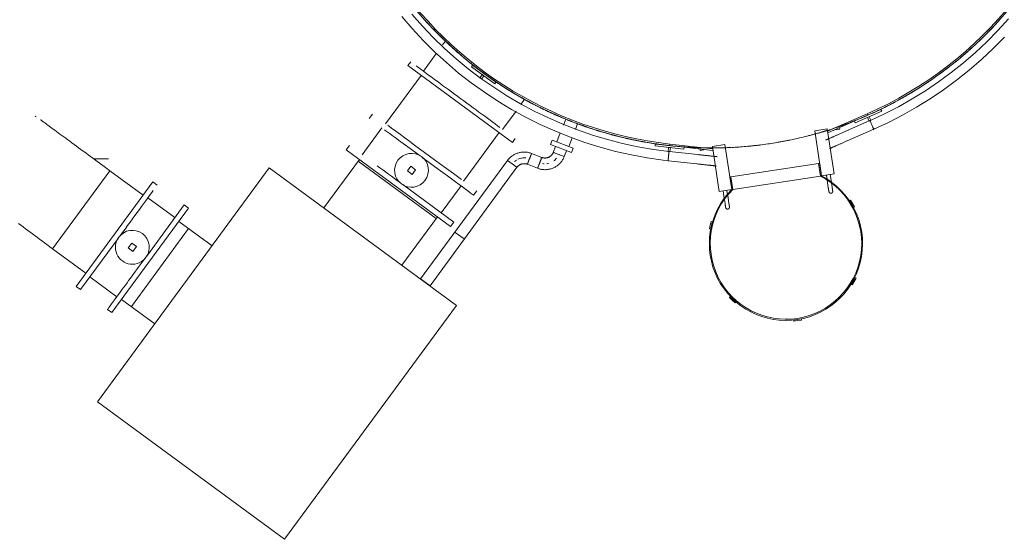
# Model space of a CAD drawing. Header units: metres. Extents: x 135583 to 135939, y 457896 to 458258.
# Tile 439 of 599: x 135784.56 to 135789.65, y 458000.92 to 458003.61. Entities that reach past the tile are written whole.
import ezdxf

# ---------------------------------------------------------------- set-up
doc = ezdxf.new("R2010")
doc.units = ezdxf.units.M
doc.linetypes.add('Hidden', pattern=[4, 2, -2])
doc.layers.add('NIEUWE INSTALLATIE', color=250, linetype='Continuous', lineweight=0)

msp = doc.modelspace()

# ---------------------------------------------------------------- linework, layer by layer
at = {"layer": 'NIEUWE INSTALLATIE', "linetype": 'Hidden'}
for p, q in [((135786.7361, 458003.5222), (135786.7373, 458003.521)), ((135786.7361, 458003.5222), (135786.7373, 458003.521)), ((135786.7829, 458003.4775), (135786.7843, 458003.4762)), ((135786.7829, 458003.4775), (135786.7843, 458003.4762)), ((135786.7141, 458002.5816), (135786.3114, 458002.8775)), ((135786.7141, 458002.5816), (135786.3114, 458002.8775)), ((135786.7141, 458002.5816), (135786.3114, 458002.8775)), ((135786.7141, 458002.5816), (135786.3114, 458002.8775)), ((135785.4347, 458002.5288), (135785.1387, 458002.1259)), ((135785.4347, 458002.5288), (135785.1387, 458002.1259)), ((135786.8586, 458002.4755), (135786.8127, 458002.5092)), ((135786.8586, 458002.4755), (135786.8127, 458002.5092)), ((135786.8586, 458002.4755), (135786.8127, 458002.5092)), ((135786.8586, 458002.4755), (135786.8127, 458002.5092))]:
    msp.add_line(p, q, dxfattribs=at)
at = {"layer": 'NIEUWE INSTALLATIE'}
for p, q in [((135786.7619, 458003.4976), (135786.7478, 458003.4784)), ((135786.5827, 458003.3904), (135786.5685, 458003.3711)), ((135786.716, 458003.4351), (135786.648, 458003.3425)), ((135787.1084, 458002.9744), (135786.5685, 458003.3711)), ((135786.9023, 458003.3737), (135786.8964, 458003.3656)), ((135786.8964, 458003.3656), (135787.0176, 458003.2772)), ((135787.0235, 458003.2853), (135786.9023, 458003.3737)), ((135786.637, 458003.3208), (135786.4531, 458003.0705)), ((135786.9529, 458003.3244), (135786.9408, 458003.3078)), ((135786.9489, 458003.3019), (135786.961, 458003.3185)), ((135786.961, 458003.3185), (135786.9529, 458003.3244)), ((135787.0176, 458003.2772), (135787.0235, 458003.2853)), ((135787.152, 458003.1705), (135787.1716, 458003.1972)), ((135787.0574, 458003.0417), (135787.1271, 458003.1366)), ((135789.0135, 458003.1444), (135788.9448, 458003.1143)), ((135789.0175, 458003.1353), (135789.0135, 458003.1444)), ((135786.3846, 458003.1208), (135786.3681, 458003.0983)), ((135787.384, 458003.0952), (135787.3717, 458003.0636)), ((135788.9416, 458003.1216), (135788.7372, 458003.0319)), ((135788.7385, 458003.0237), (135788.9448, 458003.1143)), ((135788.9568, 458003.0868), (135788.8195, 458003.0265)), ((135788.8801, 458003.075), (135789.0175, 458003.1353)), ((135788.9416, 458003.1216), (135788.9448, 458003.1143)), ((135788.9448, 458003.1143), (135788.9416, 458003.1216)), ((135788.9534, 458003.1071), (135788.9442, 458003.1031)), ((135788.9442, 458003.1031), (135788.9525, 458003.0843)), ((135788.9614, 458003.0889), (135788.9534, 458003.1071)), ((135788.9568, 458003.0868), (135788.957, 458003.0864)), ((135786.4333, 458003.0503), (135786.3309, 458002.9109)), ((135786.4333, 458003.0503), (135786.3309, 458002.9109)), ((135787.4339, 458003.0417), (135787.4455, 458003.0715)), ((135788.7354, 458003.0437), (135788.6711, 458003.0339)), ((135788.7067, 458002.8016), (135788.6711, 458003.0339)), ((135788.7354, 458003.0437), (135788.7709, 458002.8114)), ((135788.7439, 458003.0349), (135788.7369, 458003.0338)), ((135788.8012, 458003.0436), (135788.7745, 458003.0396)), ((135788.8012, 458003.0436), (135788.8001, 458003.0508)), ((135788.8389, 458002.9823), (135788.9762, 458003.0426)), ((135788.8761, 458003.0841), (135788.8801, 458003.075)), ((135788.9665, 458003.0647), (135788.9734, 458003.0491)), ((135786.8561, 458002.7745), (135787.0399, 458003.0247)), ((135787.1084, 458002.9744), (135787.1226, 458002.9937)), ((135787.3146, 458002.986), (135787.3059, 458002.9637)), ((135787.3146, 458002.986), (135787.4226, 458002.9439)), ((135787.3561, 458003.0236), (135787.3379, 458002.9769)), ((135787.3993, 458002.953), (135787.4169, 458002.9982)), ((135788.7268, 458002.9858), (135788.7277, 458002.9862)), ((135786.2656, 458002.9589), (135786.2491, 458002.9363)), ((135786.2491, 458002.9363), (135786.789, 458002.5396)), ((135787.3059, 458002.9637), (135787.4139, 458002.9215)), ((135787.3318, 458002.9536), (135787.3199, 458002.923)), ((135787.4139, 458002.9215), (135787.4226, 458002.9439)), ((135787.8468, 458002.966), (135787.8457, 458002.9561)), ((135787.8457, 458002.9561), (135787.9948, 458002.9396)), ((135787.9202, 458002.9579), (135787.8468, 458002.966)), ((135787.9153, 458002.9484), (135787.9131, 458002.928)), ((135787.9253, 458002.9473), (135787.9153, 458002.9484)), ((135787.9214, 458002.9578), (135787.9223, 458002.9657)), ((135787.9223, 458002.9657), (135787.9214, 458002.9578)), ((135787.9214, 458002.9578), (135788.1453, 458002.933)), ((135788.1441, 458002.9412), (135787.9223, 458002.9657)), ((135787.923, 458002.9269), (135787.9253, 458002.9473)), ((135787.9948, 458002.9396), (135787.9959, 458002.9495)), ((135788.0796, 458002.9333), (135788.0785, 458002.9404)), ((135788.1062, 458002.9373), (135788.0796, 458002.9333)), ((135788.1438, 458002.9431), (135788.1368, 458002.942)), ((135788.2066, 458002.9628), (135788.1423, 458002.953)), ((135788.1423, 458002.953), (135788.1778, 458002.7207)), ((135788.2421, 458002.7305), (135788.2066, 458002.9628)), ((135788.752, 458002.9442), (135788.7512, 458002.9438)), ((135788.8389, 458002.9823), (135788.8379, 458002.9819)), ((135784.9434, 458002.8898), (135785.0211, 458002.8898)), ((135786.3176, 458002.886), (135786.1337, 458002.6357)), ((135787.0832, 458002.8813), (135786.6338, 458002.2696)), ((135787.0832, 458002.8813), (135787.1075, 458002.8634)), ((135787.1318, 458002.8456), (135787.0832, 458002.8813)), ((135787.2076, 458002.9174), (135787.1857, 458002.8612)), ((135787.1857, 458002.8612), (135787.1966, 458002.8893)), ((135787.1966, 458002.8893), (135787.2076, 458002.9174)), ((135787.2076, 458002.9174), (135787.2072, 458002.9164)), ((135787.2602, 458002.8968), (135787.2076, 458002.9174)), ((135787.2383, 458002.8407), (135787.2602, 458002.8968)), ((135787.2602, 458002.8968), (135787.2493, 458002.8688)), ((135787.3199, 458002.923), (135787.3208, 458002.9226)), ((135787.348, 458002.9121), (135787.3199, 458002.923)), ((135787.3199, 458002.923), (135787.3761, 458002.9011)), ((135787.3761, 458002.9011), (135787.348, 458002.9121)), ((135787.3761, 458002.9011), (135787.3751, 458002.9015)), ((135787.3761, 458002.9011), (135787.388, 458002.9316)), ((135788.0672, 458002.9115), (135787.9181, 458002.9279)), ((135785.8517, 458002.843), (135784.9636, 458001.6341)), ((135785.0278, 458002.8278), (135784.9915, 458002.8545)), ((135786.8187, 458002.1325), (135785.8517, 458002.843)), ((135786.5836, 458002.8512), (135786.5658, 458002.827)), ((135786.6078, 458002.8334), (135786.5836, 458002.8512)), ((135786.59, 458002.8093), (135786.6078, 458002.8334)), ((135786.6824, 458002.2339), (135787.1318, 458002.8456)), ((135787.1075, 458002.8634), (135787.1318, 458002.8456)), ((135787.1857, 458002.8612), (135787.1861, 458002.8622)), ((135787.1857, 458002.8612), (135787.2383, 458002.8407)), ((135787.2493, 458002.8688), (135787.2383, 458002.8407)), ((135787.2383, 458002.8407), (135787.2387, 458002.8416)), ((135787.9128, 458002.8799), (135787.9129, 458002.8808)), ((135787.9128, 458002.8799), (135788.0619, 458002.8635)), ((135788.1574, 458002.8529), (135788.1571, 458002.8529)), ((135788.1625, 458002.8524), (135788.1615, 458002.8525)), ((135788.2382, 458002.7957), (135788.6909, 458002.8649)), ((135788.6968, 458002.8658), (135788.6909, 458002.8649)), ((135788.6909, 458002.8649), (135788.7007, 458002.8007)), ((135788.7067, 458002.8016), (135788.6968, 458002.8658)), ((135784.8797, 458002.6264), (135785.0278, 458002.8278)), ((135785.0278, 458002.8278), (135784.8797, 458002.6264)), ((135785.1994, 458002.7017), (135785.0278, 458002.8278)), ((135786.5658, 458002.827), (135786.59, 458002.8093)), ((135788.2382, 458002.7957), (135788.2323, 458002.7948)), ((135788.2323, 458002.7948), (135788.2421, 458002.7305)), ((135788.248, 458002.7314), (135788.2382, 458002.7957)), ((135788.7007, 458002.8007), (135788.248, 458002.7314)), ((135788.7067, 458002.8016), (135788.7709, 458002.8114)), ((135788.7314, 458002.8053), (135788.7347, 458002.7835)), ((135788.7572, 458002.769), (135788.7512, 458002.8084)), ((135784.8531, 458002.2303), (135785.2497, 458002.7702)), ((135785.2723, 458002.7536), (135785.2497, 458002.7702)), ((135786.8056, 458002.5622), (135786.5417, 458002.756)), ((135786.7403, 458002.6101), (135786.8427, 458002.7496)), ((135786.7403, 458002.6101), (135786.8427, 458002.7496)), ((135788.1778, 458002.7207), (135788.2421, 458002.7305)), ((135788.7355, 458002.7788), (135788.7414, 458002.7397)), ((135788.7612, 458002.7427), (135788.7578, 458002.7648)), ((135785.3638, 458002.5859), (135785.2244, 458002.6884)), ((135785.3638, 458002.5859), (135785.2244, 458002.6884)), ((135786.908, 458002.7016), (135786.9246, 458002.7242)), ((135788.1976, 458002.7237), (135788.2036, 458002.6843)), ((135788.2043, 458002.6802), (135788.2076, 458002.658)), ((135788.2207, 458002.7048), (135788.2174, 458002.7267)), ((135788.2274, 458002.661), (135788.2214, 458002.7001)), ((135785.0376, 458002.0947), (135785.4343, 458002.6346)), ((135785.4117, 458002.6512), (135785.2179, 458002.3874)), ((135785.4343, 458002.6346), (135785.4117, 458002.6512)), ((135788.8567, 458002.6763), (135788.8511, 458002.6729)), ((135788.8671, 458002.6592), (135788.8567, 458002.6763)), ((135788.8775, 458002.6422), (135788.8671, 458002.6592)), ((135788.8719, 458002.6388), (135788.8775, 458002.6422)), ((135784.7317, 458002.4249), (135784.8797, 458002.6264)), ((135784.8797, 458002.6264), (135784.7317, 458002.4249)), ((135786.5367, 458002.3397), (135786.7205, 458002.5899)), ((135785.5556, 458002.44), (135785.384, 458002.5661)), ((135786.789, 458002.5396), (135786.8056, 458002.5622)), ((135788.1315, 458002.5467), (135788.1267, 458002.5273)), ((135788.1267, 458002.5273), (135788.133, 458002.5258)), ((135788.1364, 458002.5662), (135788.1315, 458002.5467)), ((135788.1427, 458002.5646), (135788.1364, 458002.5662)), ((135784.8756, 458002.2137), (135785.0695, 458002.4775)), ((135784.6955, 458002.4515), (135784.7317, 458002.4249)), ((135784.7317, 458002.4249), (135784.9034, 458002.2988)), ((135785.1405, 458002.4534), (135785.1227, 458002.4293)), ((135785.1227, 458002.4293), (135785.1469, 458002.4115)), ((135785.1646, 458002.4357), (135785.1405, 458002.4534)), ((135785.1469, 458002.4115), (135785.1646, 458002.4357)), ((135784.9236, 458002.279), (135785.063, 458002.1765)), ((135784.9236, 458002.279), (135785.063, 458002.1765)), ((135788.8748, 458002.2551), (135788.8846, 458002.2725)), ((135788.8846, 458002.2725), (135788.8789, 458002.2757)), ((135784.8531, 458002.2303), (135784.8756, 458002.2137)), ((135786.6581, 458002.2517), (135786.6338, 458002.2696)), ((135786.638, 458002.2665), (135786.6374, 458002.2657)), ((135786.6824, 458002.2339), (135786.6581, 458002.2517)), ((135786.6777, 458002.2361), (135786.6783, 458002.2369)), ((135788.8593, 458002.2408), (135788.865, 458002.2376)), ((135788.865, 458002.2376), (135788.8748, 458002.2551)), ((135788.2349, 458002.1772), (135788.2304, 458002.1725)), ((135788.2304, 458002.1725), (135788.245, 458002.1587)), ((135785.0879, 458002.1632), (135785.2596, 458002.0371)), ((135785.9306, 458000.9237), (135786.8187, 458002.1325)), ((135788.245, 458002.1587), (135788.2595, 458002.145)), ((135788.2595, 458002.145), (135788.264, 458002.1498)), ((135785.015, 458002.1113), (135785.0376, 458002.0947)), ((135788.5626, 458002.0567), (135788.5636, 458002.0503)), ((135788.5636, 458002.0503), (135788.5834, 458002.0533)), ((135788.5834, 458002.0533), (135788.6032, 458002.0563)), ((135788.6032, 458002.0563), (135788.6022, 458002.0628)), ((135784.9636, 458001.6341), (135785.9306, 458000.9237))]:
    msp.add_line(p, q, dxfattribs=at)
at = {"layer": 'NIEUWE INSTALLATIE', "flags": 128}
for points in [[(135786.5359, 458003.6253), (135786.59, 458003.5622), (135786.6466, 458003.5013), (135786.7055, 458003.4427), (135786.7668, 458003.3865), (135786.8302, 458003.3328), (135786.8958, 458003.2817), (135786.9633, 458003.2332), (135787.0327, 458003.1875), (135787.1039, 458003.1446), (135787.1768, 458003.1045), (135787.2512, 458003.0674), (135787.327, 458003.0334), (135787.4041, 458003.0023), (135787.4824, 458002.9744), (135787.5618, 458002.9497), (135787.6421, 458002.9281), (135787.7232, 458002.9098), (135787.8049, 458002.8947), (135787.8872, 458002.8829), (135787.9128, 458002.8799)], [(135787.9181, 458002.9279), (135787.8376, 458002.9384), (135787.7576, 458002.9522), (135787.6781, 458002.9691), (135787.5995, 458002.9892), (135787.5217, 458003.0124), (135787.4449, 458003.0387), (135787.3692, 458003.0681), (135787.2947, 458003.1005), (135787.2216, 458003.1358), (135787.1499, 458003.174), (135787.0799, 458003.215), (135787.0115, 458003.2589), (135786.945, 458003.3054), (135786.8803, 458003.3545), (135786.8177, 458003.4062), (135786.7572, 458003.4604), (135786.6989, 458003.5169), (135786.6429, 458003.5757), (135786.5893, 458003.6367)], [(135789.6723, 458003.6129), (135789.6178, 458003.5527), (135789.5609, 458003.4948), (135789.5017, 458003.4392), (135789.4404, 458003.386), (135789.377, 458003.3353), (135789.3116, 458003.2871), (135789.2443, 458003.2416), (135789.1753, 458003.1989), (135789.1046, 458003.1589), (135789.0324, 458003.1218), (135788.9588, 458003.0876), (135788.9568, 458003.0868)], [(135788.9763, 458003.0426), (135789.0517, 458003.0775), (135789.1257, 458003.1154), (135789.1981, 458003.1562), (135789.2688, 458003.1999), (135789.3377, 458003.2464), (135789.4047, 458003.2956), (135789.4697, 458003.3475), (135789.5325, 458003.4019), (135789.5931, 458003.4588), (135789.6514, 458003.5181)], [(135784.9915, 458002.8545), (135784.9786, 458002.8639), (135784.9657, 458002.8734), (135784.9529, 458002.8828), (135784.9401, 458002.8922), (135784.9275, 458002.9015), (135784.9149, 458002.9108), (135784.9024, 458002.9199), (135784.8901, 458002.929), (135784.8779, 458002.9379), (135784.866, 458002.9467), (135784.8542, 458002.9553), (135784.8426, 458002.9638), (135784.8313, 458002.9722), (135784.8203, 458002.9803), (135784.8095, 458002.9882), (135784.799, 458002.9959), (135784.7888, 458003.0034), (135784.7789, 458003.0106), (135784.7694, 458003.0176), (135784.7603, 458003.0244), (135784.7515, 458003.0308), (135784.743, 458003.037), (135784.735, 458003.0429), (135784.7274, 458003.0485), (135784.7202, 458003.0538), (135784.7135, 458003.0587), (135784.7072, 458003.0633), (135784.7013, 458003.0676), (135784.696, 458003.0716), (135784.6911, 458003.0752), (135784.6866, 458003.0785), (135784.6827, 458003.0814), (135784.6792, 458003.0839), (135784.6763, 458003.0861), (135784.6738, 458003.0879), (135784.6719, 458003.0893), (135784.6705, 458003.0903), (135784.6696, 458003.091)], [(135788.8195, 458003.0265), (135788.8158, 458003.0249), (135788.8122, 458003.0233), (135788.8085, 458003.0217), (135788.8049, 458003.0201), (135788.8013, 458003.0185), (135788.7977, 458003.017), (135788.7942, 458003.0154), (135788.7907, 458003.0139), (135788.7872, 458003.0124), (135788.7838, 458003.0109), (135788.7805, 458003.0094), (135788.7772, 458003.008), (135788.774, 458003.0066), (135788.7708, 458003.0052), (135788.7678, 458003.0038), (135788.7648, 458003.0025), (135788.7619, 458003.0013), (135788.7591, 458003), (135788.7564, 458002.9988), (135788.7538, 458002.9977), (135788.7513, 458002.9966), (135788.7489, 458002.9956), (135788.7466, 458002.9946), (135788.7445, 458002.9936), (135788.7424, 458002.9927), (135788.7405, 458002.9919), (135788.7387, 458002.9911), (135788.7371, 458002.9904), (135788.7355, 458002.9897), (135788.7341, 458002.9891), (135788.7329, 458002.9885), (135788.7318, 458002.988), (135788.7308, 458002.9876), (135788.7299, 458002.9872), (135788.7292, 458002.9869), (135788.7287, 458002.9867), (135788.7283, 458002.9865), (135788.728, 458002.9864), (135788.7279, 458002.9863)], [(135788.7279, 458002.9863), (135788.728, 458002.9864), (135788.7282, 458002.9865)], [(135788.7473, 458002.9421), (135788.7474, 458002.9421), (135788.7476, 458002.9422), (135788.748, 458002.9424), (135788.7485, 458002.9426), (135788.7491, 458002.9429), (135788.7499, 458002.9433), (135788.7509, 458002.9437), (135788.752, 458002.9442), (135788.7532, 458002.9447), (135788.7545, 458002.9453), (135788.756, 458002.9459), (135788.7577, 458002.9467), (135788.7594, 458002.9474), (135788.7613, 458002.9483), (135788.7633, 458002.9491), (135788.7654, 458002.9501), (135788.7677, 458002.9511), (135788.77, 458002.9521), (135788.7725, 458002.9532), (135788.7751, 458002.9543), (135788.7778, 458002.9555), (135788.7805, 458002.9567), (135788.7834, 458002.958), (135788.7864, 458002.9593), (135788.7894, 458002.9606), (135788.7925, 458002.962), (135788.7957, 458002.9634), (135788.799, 458002.9648), (135788.8023, 458002.9663), (135788.8057, 458002.9677), (135788.8091, 458002.9693), (135788.8126, 458002.9708), (135788.8162, 458002.9723), (135788.8197, 458002.9739), (135788.8233, 458002.9755), (135788.8269, 458002.9771), (135788.8306, 458002.9787), (135788.8342, 458002.9803), (135788.8379, 458002.9819), (135788.8389, 458002.9823)], [(135788.7477, 458002.9423), (135788.7474, 458002.9422), (135788.7473, 458002.9421)], [(135787.2076, 458002.9174), (135787.2036, 458002.9188), (135787.1995, 458002.9201), (135787.1955, 458002.9213), (135787.1913, 458002.9223), (135787.1871, 458002.9231), (135787.1829, 458002.9237), (135787.1787, 458002.9242), (135787.1745, 458002.9245), (135787.1702, 458002.9246), (135787.166, 458002.9246), (135787.1617, 458002.9244), (135787.1575, 458002.924), (135787.1532, 458002.9235), (135787.1491, 458002.9228), (135787.1449, 458002.9219), (135787.1408, 458002.9208), (135787.1367, 458002.9196), (135787.1327, 458002.9183), (135787.1287, 458002.9167), (135787.1248, 458002.915), (135787.121, 458002.9132), (135787.1172, 458002.9112), (135787.1135, 458002.9091), (135787.1099, 458002.9068), (135787.1065, 458002.9043), (135787.1031, 458002.9018), (135787.0998, 458002.8991), (135787.0966, 458002.8962), (135787.0935, 458002.8933), (135787.0906, 458002.8902), (135787.0878, 458002.887), (135787.0851, 458002.8837), (135787.0832, 458002.8813)], [(135787.2383, 458002.8407), (135787.2423, 458002.8392), (135787.2464, 458002.8379), (135787.2505, 458002.8368), (135787.2546, 458002.8358), (135787.2588, 458002.835), (135787.263, 458002.8343), (135787.2672, 458002.8338), (135787.2715, 458002.8335), (135787.2757, 458002.8334), (135787.28, 458002.8334), (135787.2842, 458002.8336), (135787.2885, 458002.834), (135787.2927, 458002.8346), (135787.2969, 458002.8353), (135787.301, 458002.8362), (135787.3051, 458002.8372), (135787.3092, 458002.8384), (135787.3133, 458002.8398), (135787.3172, 458002.8413), (135787.3211, 458002.843), (135787.325, 458002.8448), (135787.3287, 458002.8468), (135787.3324, 458002.849), (135787.336, 458002.8513), (135787.3395, 458002.8537), (135787.3429, 458002.8563), (135787.3461, 458002.859), (135787.3493, 458002.8618), (135787.3524, 458002.8648), (135787.3553, 458002.8678), (135787.3581, 458002.871), (135787.3608, 458002.8743), (135787.3634, 458002.8777), (135787.3658, 458002.8812), (135787.368, 458002.8848), (135787.3702, 458002.8885), (135787.3721, 458002.8923), (135787.374, 458002.8961), (135787.3756, 458002.9), (135787.3761, 458002.9011)], [(135787.3199, 458002.923), (135787.3192, 458002.9213), (135787.3184, 458002.9196), (135787.3176, 458002.918), (135787.3167, 458002.9164), (135787.3157, 458002.9148), (135787.3147, 458002.9133), (135787.3136, 458002.9118), (135787.3124, 458002.9104), (135787.3112, 458002.909), (135787.31, 458002.9076), (135787.3087, 458002.9063), (135787.3073, 458002.9051), (135787.3059, 458002.9039), (135787.3044, 458002.9028), (135787.3029, 458002.9017), (135787.3014, 458002.9007), (135787.2998, 458002.8998), (135787.2982, 458002.8989), (135787.2965, 458002.8981), (135787.2949, 458002.8973), (135787.2931, 458002.8966), (135787.2914, 458002.896), (135787.2896, 458002.8955), (135787.2879, 458002.895), (135787.2861, 458002.8946), (135787.2843, 458002.8943), (135787.2824, 458002.894), (135787.2806, 458002.8938), (135787.2788, 458002.8937), (135787.2769, 458002.8937), (135787.2751, 458002.8937), (135787.2732, 458002.8939), (135787.2714, 458002.894), (135787.2696, 458002.8943), (135787.2678, 458002.8946), (135787.266, 458002.895), (135787.2642, 458002.8955), (135787.2624, 458002.8961), (135787.2607, 458002.8967), (135787.2602, 458002.8968)], [(135788.1666, 458002.9005), (135788.1665, 458002.9005), (135788.1663, 458002.9005), (135788.1659, 458002.9006), (135788.1653, 458002.9006), (135788.1646, 458002.9007), (135788.1637, 458002.9008), (135788.1627, 458002.9009), (135788.1615, 458002.901), (135788.1602, 458002.9012), (135788.1587, 458002.9014), (135788.1571, 458002.9015), (135788.1554, 458002.9017), (135788.1534, 458002.9019), (135788.1514, 458002.9022), (135788.1492, 458002.9024), (135788.1469, 458002.9027), (135788.1445, 458002.9029), (135788.1419, 458002.9032), (135788.1392, 458002.9035), (135788.1364, 458002.9038), (135788.1335, 458002.9041), (135788.1305, 458002.9045), (135788.1274, 458002.9048), (135788.1242, 458002.9052), (135788.1209, 458002.9055), (135788.1175, 458002.9059), (135788.114, 458002.9063), (135788.1105, 458002.9067), (135788.1069, 458002.9071), (135788.1032, 458002.9075), (135788.0995, 458002.9079), (135788.0957, 458002.9083), (135788.0919, 458002.9087), (135788.088, 458002.9092), (135788.0841, 458002.9096), (135788.0802, 458002.91), (135788.0762, 458002.9105), (135788.0722, 458002.9109), (135788.0683, 458002.9114), (135788.0672, 458002.9115)], [(135788.1662, 458002.9005), (135788.1665, 458002.9005), (135788.1666, 458002.9005)], [(135787.1318, 458002.8456), (135787.133, 458002.847), (135787.1341, 458002.8484), (135787.1354, 458002.8498), (135787.1367, 458002.8511), (135787.138, 458002.8524), (135787.1394, 458002.8536), (135787.1408, 458002.8548), (135787.1423, 458002.8558), (135787.1438, 458002.8569), (135787.1454, 458002.8579), (135787.147, 458002.8588), (135787.1486, 458002.8596), (135787.1503, 458002.8604), (135787.152, 458002.8611), (135787.1537, 458002.8618), (135787.1555, 458002.8623), (135787.1572, 458002.8628), (135787.159, 458002.8633), (135787.1608, 458002.8636), (135787.1627, 458002.8639), (135787.1645, 458002.8641), (135787.1663, 458002.8643), (135787.1682, 458002.8643), (135787.17, 458002.8643), (135787.1718, 458002.8643), (135787.1737, 458002.8641), (135787.1755, 458002.8639), (135787.1773, 458002.8636), (135787.1791, 458002.8632), (135787.1809, 458002.8628), (135787.1827, 458002.8622), (135787.1844, 458002.8617), (135787.1857, 458002.8612)], [(135788.0619, 458002.8635), (135788.0659, 458002.863), (135788.0698, 458002.8626), (135788.0738, 458002.8621), (135788.0777, 458002.8617), (135788.0816, 458002.8613), (135788.0855, 458002.8609), (135788.0894, 458002.8604), (135788.0932, 458002.86), (135788.0969, 458002.8596), (135788.1006, 458002.8592), (135788.1042, 458002.8588), (135788.1078, 458002.8584), (135788.1113, 458002.858), (135788.1147, 458002.8576), (135788.118, 458002.8573), (135788.1212, 458002.8569), (135788.1244, 458002.8566), (135788.1274, 458002.8562), (135788.1304, 458002.8559), (135788.1332, 458002.8556), (135788.1359, 458002.8553), (135788.1385, 458002.855), (135788.141, 458002.8547), (135788.1433, 458002.8545), (135788.1455, 458002.8542), (135788.1476, 458002.854), (135788.1495, 458002.8538), (135788.1514, 458002.8536), (135788.153, 458002.8534), (135788.1545, 458002.8532), (135788.1559, 458002.8531), (135788.1571, 458002.8529), (135788.1582, 458002.8528), (135788.1591, 458002.8527), (135788.1598, 458002.8526), (135788.1604, 458002.8526), (135788.1609, 458002.8525), (135788.1612, 458002.8525), (135788.1613, 458002.8525)], [(135788.1613, 458002.8525), (135788.1612, 458002.8525), (135788.161, 458002.8525)], [(135788.7414, 458002.7397), (135788.7416, 458002.7389), (135788.7417, 458002.7381), (135788.7418, 458002.7373), (135788.7419, 458002.7365), (135788.742, 458002.7357), (135788.7422, 458002.735), (135788.7423, 458002.7342), (135788.7424, 458002.7334), (135788.7425, 458002.7327), (135788.7426, 458002.732), (135788.7427, 458002.7312), (135788.7428, 458002.7305), (135788.7429, 458002.7298), (135788.743, 458002.7292), (135788.7431, 458002.7285), (135788.7432, 458002.7279), (135788.7433, 458002.7272), (135788.7434, 458002.7266), (135788.7435, 458002.726), (135788.7436, 458002.7255), (135788.7437, 458002.7249), (135788.7438, 458002.7244), (135788.7438, 458002.7239), (135788.7439, 458002.7235), (135788.744, 458002.723), (135788.744, 458002.7226), (135788.7441, 458002.7222), (135788.7442, 458002.7219), (135788.7442, 458002.7215), (135788.7443, 458002.7212), (135788.7443, 458002.721), (135788.7443, 458002.7207), (135788.7444, 458002.7205), (135788.7444, 458002.7203), (135788.7444, 458002.7202), (135788.7444, 458002.7201), (135788.7444, 458002.72), (135788.7445, 458002.7199), (135788.7445, 458002.7199)], [(135788.7445, 458002.7199), (135788.7445, 458002.7199), (135788.7444, 458002.72), (135788.7444, 458002.72), (135788.7444, 458002.7202), (135788.7444, 458002.7203), (135788.7444, 458002.7205), (135788.7443, 458002.7207), (135788.7443, 458002.7209), (135788.7443, 458002.7212), (135788.7442, 458002.7215), (135788.7442, 458002.7218), (135788.7441, 458002.7221), (135788.7441, 458002.7225), (135788.744, 458002.7229), (135788.7439, 458002.7234), (135788.7439, 458002.7238), (135788.7438, 458002.7243), (135788.7437, 458002.7248), (135788.7436, 458002.7253), (135788.7435, 458002.7259), (135788.7435, 458002.7265), (135788.7434, 458002.7271), (135788.7433, 458002.7277), (135788.7432, 458002.7283), (135788.7431, 458002.729), (135788.743, 458002.7297), (135788.7429, 458002.7303), (135788.7428, 458002.7311), (135788.7426, 458002.7318), (135788.7425, 458002.7325), (135788.7424, 458002.7332), (135788.7423, 458002.734), (135788.7422, 458002.7348), (135788.7421, 458002.7355), (135788.7419, 458002.7363), (135788.7418, 458002.7371), (135788.7417, 458002.7379), (135788.7416, 458002.7387), (135788.7415, 458002.7395), (135788.7414, 458002.7397)], [(135788.7642, 458002.7229), (135788.7642, 458002.7229), (135788.7642, 458002.723), (135788.7642, 458002.7231), (135788.7642, 458002.7232), (135788.7642, 458002.7233), (135788.7641, 458002.7235), (135788.7641, 458002.7237), (135788.7641, 458002.7239), (135788.764, 458002.7242), (135788.764, 458002.7245), (135788.7639, 458002.7248), (135788.7639, 458002.7252), (135788.7638, 458002.7255), (135788.7638, 458002.7259), (135788.7637, 458002.7264), (135788.7636, 458002.7268), (135788.7636, 458002.7273), (135788.7635, 458002.7278), (135788.7634, 458002.7284), (135788.7633, 458002.7289), (135788.7632, 458002.7295), (135788.7631, 458002.7301), (135788.763, 458002.7307), (135788.7629, 458002.7314), (135788.7628, 458002.732), (135788.7627, 458002.7327), (135788.7626, 458002.7334), (135788.7625, 458002.7341), (135788.7624, 458002.7348), (135788.7623, 458002.7355), (135788.7622, 458002.7363), (135788.7621, 458002.737), (135788.762, 458002.7378), (135788.7618, 458002.7386), (135788.7617, 458002.7393), (135788.7616, 458002.7401), (135788.7615, 458002.7409), (135788.7614, 458002.7417), (135788.7612, 458002.7425), (135788.7612, 458002.7427)], [(135788.7612, 458002.7427), (135788.7613, 458002.7419), (135788.7614, 458002.7411), (135788.7616, 458002.7403), (135788.7617, 458002.7395), (135788.7618, 458002.7388), (135788.7619, 458002.738), (135788.762, 458002.7372), (135788.7622, 458002.7365), (135788.7623, 458002.7357), (135788.7624, 458002.735), (135788.7625, 458002.7343), (135788.7626, 458002.7336), (135788.7627, 458002.7329), (135788.7628, 458002.7322), (135788.7629, 458002.7315), (135788.763, 458002.7309), (135788.7631, 458002.7303), (135788.7632, 458002.7297), (135788.7633, 458002.7291), (135788.7634, 458002.7285), (135788.7635, 458002.728), (135788.7635, 458002.7275), (135788.7636, 458002.727), (135788.7637, 458002.7265), (135788.7637, 458002.7261), (135788.7638, 458002.7256), (135788.7639, 458002.7253), (135788.7639, 458002.7249), (135788.764, 458002.7246), (135788.764, 458002.7243), (135788.7641, 458002.724), (135788.7641, 458002.7238), (135788.7641, 458002.7235), (135788.7642, 458002.7234), (135788.7642, 458002.7232), (135788.7642, 458002.7231), (135788.7642, 458002.723), (135788.7642, 458002.7229), (135788.7642, 458002.7229)], [(135788.7559, 458002.7115), (135788.7555, 458002.7115), (135788.7551, 458002.7114), (135788.7547, 458002.7114), (135788.7543, 458002.7114), (135788.7539, 458002.7114), (135788.7535, 458002.7114), (135788.7531, 458002.7115), (135788.7527, 458002.7116), (135788.7523, 458002.7116), (135788.7519, 458002.7117), (135788.7515, 458002.7118), (135788.7511, 458002.7119), (135788.7507, 458002.7121), (135788.7504, 458002.7122), (135788.75, 458002.7124), (135788.7497, 458002.7126), (135788.7493, 458002.7128), (135788.749, 458002.713), (135788.7486, 458002.7132), (135788.7483, 458002.7134), (135788.748, 458002.7137), (135788.7477, 458002.7139), (135788.7474, 458002.7142), (135788.7471, 458002.7145), (135788.7468, 458002.7148), (135788.7466, 458002.7151), (135788.7463, 458002.7154), (135788.7461, 458002.7157), (135788.7459, 458002.7161), (135788.7457, 458002.7164), (135788.7455, 458002.7168), (135788.7453, 458002.7171), (135788.7451, 458002.7175), (135788.745, 458002.7179), (135788.7449, 458002.7182), (135788.7447, 458002.7186), (135788.7446, 458002.719), (135788.7445, 458002.7194), (135788.7445, 458002.7198), (135788.7445, 458002.7199)], [(135788.7642, 458002.7229), (135788.7643, 458002.7225), (135788.7643, 458002.7221), (135788.7643, 458002.7217), (135788.7643, 458002.7213), (135788.7643, 458002.7209), (135788.7643, 458002.7205), (135788.7643, 458002.7201), (135788.7642, 458002.7197), (135788.7641, 458002.7193), (135788.764, 458002.719), (135788.7639, 458002.7186), (135788.7638, 458002.7182), (135788.7637, 458002.7178), (135788.7635, 458002.7174), (135788.7634, 458002.7171), (135788.7632, 458002.7167), (135788.763, 458002.7164), (135788.7628, 458002.716), (135788.7626, 458002.7157), (135788.7623, 458002.7154), (135788.7621, 458002.7151), (135788.7618, 458002.7148), (135788.7615, 458002.7145), (135788.7613, 458002.7142), (135788.761, 458002.7139), (135788.7607, 458002.7137), (135788.7603, 458002.7134), (135788.76, 458002.7132), (135788.7597, 458002.713), (135788.7593, 458002.7127), (135788.759, 458002.7126), (135788.7586, 458002.7124), (135788.7583, 458002.7122), (135788.7579, 458002.7121), (135788.7575, 458002.7119), (135788.7571, 458002.7118), (135788.7567, 458002.7117), (135788.7564, 458002.7116), (135788.756, 458002.7115), (135788.7559, 458002.7115)], [(135788.2076, 458002.658), (135788.2078, 458002.6572), (135788.2079, 458002.6564), (135788.208, 458002.6557), (135788.2081, 458002.6549), (135788.2082, 458002.6541), (135788.2084, 458002.6533), (135788.2085, 458002.6526), (135788.2086, 458002.6518), (135788.2087, 458002.6511), (135788.2088, 458002.6503), (135788.2089, 458002.6496), (135788.209, 458002.6489), (135788.2091, 458002.6482), (135788.2092, 458002.6475), (135788.2093, 458002.6469), (135788.2094, 458002.6462), (135788.2095, 458002.6456), (135788.2096, 458002.645), (135788.2097, 458002.6444), (135788.2098, 458002.6438), (135788.2099, 458002.6433), (135788.21, 458002.6428), (135788.21, 458002.6423), (135788.2101, 458002.6418), (135788.2102, 458002.6414), (135788.2102, 458002.641), (135788.2103, 458002.6406), (135788.2104, 458002.6402), (135788.2104, 458002.6399), (135788.2105, 458002.6396), (135788.2105, 458002.6393), (135788.2105, 458002.6391), (135788.2106, 458002.6389), (135788.2106, 458002.6387), (135788.2106, 458002.6385), (135788.2106, 458002.6384), (135788.2107, 458002.6383), (135788.2107, 458002.6383), (135788.2107, 458002.6383)], [(135788.2107, 458002.6383), (135788.2107, 458002.6383), (135788.2107, 458002.6383), (135788.2106, 458002.6384), (135788.2106, 458002.6385), (135788.2106, 458002.6386), (135788.2106, 458002.6388), (135788.2105, 458002.639), (135788.2105, 458002.6393), (135788.2105, 458002.6395), (135788.2104, 458002.6398), (135788.2104, 458002.6401), (135788.2103, 458002.6405), (135788.2103, 458002.6409), (135788.2102, 458002.6413), (135788.2101, 458002.6417), (135788.2101, 458002.6422), (135788.21, 458002.6427), (135788.2099, 458002.6432), (135788.2098, 458002.6437), (135788.2097, 458002.6443), (135788.2097, 458002.6448), (135788.2096, 458002.6454), (135788.2095, 458002.646), (135788.2094, 458002.6467), (135788.2093, 458002.6473), (135788.2092, 458002.648), (135788.2091, 458002.6487), (135788.209, 458002.6494), (135788.2088, 458002.6501), (135788.2087, 458002.6509), (135788.2086, 458002.6516), (135788.2085, 458002.6524), (135788.2084, 458002.6531), (135788.2083, 458002.6539), (135788.2082, 458002.6547), (135788.208, 458002.6554), (135788.2079, 458002.6562), (135788.2078, 458002.657), (135788.2077, 458002.6578), (135788.2076, 458002.658)], [(135788.2221, 458002.6299), (135788.2217, 458002.6298), (135788.2213, 458002.6298), (135788.2209, 458002.6298), (135788.2205, 458002.6298), (135788.2201, 458002.6298), (135788.2197, 458002.6298), (135788.2193, 458002.6298), (135788.2189, 458002.6299), (135788.2185, 458002.63), (135788.2181, 458002.6301), (135788.2177, 458002.6302), (135788.2173, 458002.6303), (135788.217, 458002.6304), (135788.2166, 458002.6306), (135788.2162, 458002.6308), (135788.2159, 458002.6309), (135788.2155, 458002.6311), (135788.2152, 458002.6313), (135788.2148, 458002.6316), (135788.2145, 458002.6318), (135788.2142, 458002.632), (135788.2139, 458002.6323), (135788.2136, 458002.6326), (135788.2133, 458002.6329), (135788.213, 458002.6332), (135788.2128, 458002.6335), (135788.2125, 458002.6338), (135788.2123, 458002.6341), (135788.2121, 458002.6344), (135788.2119, 458002.6348), (135788.2117, 458002.6351), (135788.2115, 458002.6355), (135788.2114, 458002.6358), (135788.2112, 458002.6362), (135788.2111, 458002.6366), (135788.2109, 458002.637), (135788.2108, 458002.6374), (135788.2108, 458002.6378), (135788.2107, 458002.6381), (135788.2107, 458002.6383)], [(135788.2304, 458002.6413), (135788.2305, 458002.6409), (135788.2305, 458002.6405), (135788.2305, 458002.6401), (135788.2306, 458002.6397), (135788.2305, 458002.6393), (135788.2305, 458002.6389), (135788.2305, 458002.6385), (135788.2304, 458002.6381), (135788.2303, 458002.6377), (135788.2302, 458002.6373), (135788.2301, 458002.6369), (135788.23, 458002.6365), (135788.2299, 458002.6362), (135788.2297, 458002.6358), (135788.2296, 458002.6354), (135788.2294, 458002.6351), (135788.2292, 458002.6347), (135788.229, 458002.6344), (135788.2288, 458002.6341), (135788.2285, 458002.6337), (135788.2283, 458002.6334), (135788.228, 458002.6331), (135788.2277, 458002.6328), (135788.2275, 458002.6325), (135788.2272, 458002.6323), (135788.2269, 458002.632), (135788.2265, 458002.6318), (135788.2262, 458002.6315), (135788.2259, 458002.6313), (135788.2255, 458002.6311), (135788.2252, 458002.6309), (135788.2248, 458002.6307), (135788.2245, 458002.6306), (135788.2241, 458002.6304), (135788.2237, 458002.6303), (135788.2233, 458002.6302), (135788.223, 458002.6301), (135788.2226, 458002.63), (135788.2222, 458002.6299), (135788.2221, 458002.6299)], [(135788.2304, 458002.6413), (135788.2304, 458002.6413), (135788.2304, 458002.6413), (135788.2304, 458002.6414), (135788.2304, 458002.6415), (135788.2304, 458002.6417), (135788.2303, 458002.6418), (135788.2303, 458002.642), (135788.2303, 458002.6423), (135788.2302, 458002.6425), (135788.2302, 458002.6428), (135788.2301, 458002.6432), (135788.2301, 458002.6435), (135788.23, 458002.6439), (135788.23, 458002.6443), (135788.2299, 458002.6447), (135788.2298, 458002.6452), (135788.2298, 458002.6457), (135788.2297, 458002.6462), (135788.2296, 458002.6467), (135788.2295, 458002.6473), (135788.2294, 458002.6479), (135788.2293, 458002.6485), (135788.2292, 458002.6491), (135788.2291, 458002.6497), (135788.229, 458002.6504), (135788.2289, 458002.651), (135788.2288, 458002.6517), (135788.2287, 458002.6524), (135788.2286, 458002.6532), (135788.2285, 458002.6539), (135788.2284, 458002.6546), (135788.2283, 458002.6554), (135788.2282, 458002.6561), (135788.228, 458002.6569), (135788.2279, 458002.6577), (135788.2278, 458002.6585), (135788.2277, 458002.6593), (135788.2276, 458002.66), (135788.2274, 458002.6608), (135788.2274, 458002.661)], [(135788.2274, 458002.661), (135788.2275, 458002.6603), (135788.2277, 458002.6595), (135788.2278, 458002.6587), (135788.2279, 458002.6579), (135788.228, 458002.6571), (135788.2281, 458002.6563), (135788.2282, 458002.6556), (135788.2284, 458002.6548), (135788.2285, 458002.6541), (135788.2286, 458002.6533), (135788.2287, 458002.6526), (135788.2288, 458002.6519), (135788.2289, 458002.6512), (135788.229, 458002.6505), (135788.2291, 458002.6499), (135788.2292, 458002.6492), (135788.2293, 458002.6486), (135788.2294, 458002.648), (135788.2295, 458002.6474), (135788.2296, 458002.6469), (135788.2297, 458002.6463), (135788.2297, 458002.6458), (135788.2298, 458002.6453), (135788.2299, 458002.6449), (135788.23, 458002.6444), (135788.23, 458002.644), (135788.2301, 458002.6436), (135788.2301, 458002.6433), (135788.2302, 458002.6429), (135788.2302, 458002.6426), (135788.2303, 458002.6424), (135788.2303, 458002.6421), (135788.2303, 458002.6419), (135788.2304, 458002.6417), (135788.2304, 458002.6416), (135788.2304, 458002.6414), (135788.2304, 458002.6414), (135788.2304, 458002.6413), (135788.2304, 458002.6413)], [(135784.555, 458002.5547), (135784.5667, 458002.5461), (135784.5787, 458002.5373), (135784.5908, 458002.5285), (135784.603, 458002.5194), (135784.6155, 458002.5103), (135784.628, 458002.5011), (135784.6407, 458002.4918), (135784.6534, 458002.4824), (135784.6662, 458002.473), (135784.6791, 458002.4636), (135784.692, 458002.4541), (135784.6955, 458002.4515)]]:
    msp.add_lwpolyline(points, dxfattribs=at)
at = {"layer": 'NIEUWE INSTALLATIE'}
for centre, radius, start, end in [((135788.141, 458004.9457), 1.992, 293.696, 44.5911), ((135788.141, 458004.9457), 2, 293.696, 44.6275), ((135788.141, 458004.9457), 2, 158.1735, 263.696), ((135788.141, 458004.9457), 1.992, 157.9953, 263.696), ((135788.141, 458004.9457), 2, 224.4141, 225.3747), ((135788.141, 458004.9457), 2, 313.555, 315.5421), ((135788.141, 458004.9457), 2, 228.8633, 229.9413), ((135788.141, 458004.9457), 2, 309.0379, 311.0188), ((135788.141, 458004.9457), 2, 233.3347, 233.6846), ((135788.141, 458004.9457), 2, 233.7097, 234.4585), ((135788.141, 458004.9457), 2, 304.5208, 306.4954), ((135788.141, 458004.9457), 2, 237.7846, 238.9758), ((135788.141, 458004.9457), 2, 300.0037, 301.9721), ((135788.141, 458004.9457), 2, 242.2346, 243.493), ((135788.141, 458004.9457), 2, 295.4866, 297.4487), ((135784.5211, 458002.8898), 0.25, 60, 61.4856), ((135788.141, 458004.9457), 2, 246.6847, 248.0103), ((135788.141, 458004.9457), 2, 251.1349, 252.5275), ((135788.141, 458004.9457), 2, 287.3247, 288.6654), ((135788.141, 458004.9457), 2, 255.7062, 257.0448), ((135788.141, 458004.9457), 2, 281.9354, 284.1481), ((135788.141, 458004.9457), 2, 260.0357, 261.562), ((135788.141, 458004.9457), 2, 268.4143, 270.0673), ((135788.141, 458004.9457), 2, 272.9014, 274.9851), ((135788.141, 458004.9457), 2, 277.4184, 279.6309), ((135786.5868, 458002.8302), 0.0875, 53.696, 233.696), ((135786.5868, 458002.8302), 0.0875, 233.696, 53.696), ((135787.169, 458002.8183), 0.0762, 121.6641, 131.1378), ((135787.169, 458002.8183), 0.0762, 121.6641, 131.1378), ((135787.169, 458002.8183), 0.0762, 106.9234, 115.1746), ((135787.169, 458002.8183), 0.0762, 106.9234, 115.1746), ((135787.169, 458002.8183), 0.0762, 83.4695, 105.6017), ((135787.169, 458002.8183), 0.0762, 83.4695, 105.6017), ((135787.277, 458002.9397), 0.0762, 306.6527, 321.8379), ((135787.277, 458002.9397), 0.0762, 306.6527, 321.8379), ((135787.277, 458002.9397), 0.0762, 260.2756, 266.6848), ((135787.277, 458002.9397), 0.0762, 260.2756, 266.6848), ((135788.5226, 458002.4508), 0.3961, 135.0844, 62.3076), ((135788.5224, 458002.4522), 0.3915, 134.4959, 62.8961), ((135788.5238, 458002.4498), 0.3961, 28.4981, 34.2863), ((135788.5217, 458002.4495), 0.3961, 163.1057, 168.8939), ((135785.1437, 458002.4325), 0.0875, 143.696, 323.696), ((135785.1437, 458002.4325), 0.0875, 323.696, 143.696), ((135788.5241, 458002.4519), 0.3961, 327.8019, 333.5901), ((135788.5208, 458002.4514), 0.3961, 223.8019, 229.5901), ((135788.5226, 458002.4508), 0.3961, 275.8019, 281.5901)]:
    msp.add_arc(centre, radius, start, end, dxfattribs=at)
at = {"layer": 'NIEUWE INSTALLATIE', "linetype": 'Hidden'}
for start, end in [(222.1222, 223.1057), (222.1222, 223.1057), (315.8387, 317.7484), (315.8387, 317.7484), (317.841, 317.9986), (317.841, 317.9986), (222.8919, 225.1562), (222.8919, 225.1562), (223.2155, 224.4127), (223.2155, 224.4127), (314.5954, 316.8937), (314.5954, 316.8937), (315.6006, 315.7684), (315.6006, 315.7684), (225.2242, 225.3684), (225.2242, 225.3684), (225.478, 226.3196), (225.478, 226.3196), (226.5813, 227.625), (226.5813, 227.625), (313.318, 313.4803), (313.318, 313.4803), (227.3601, 229.6238), (227.3601, 229.6238), (227.7323, 228.8618), (227.7323, 228.8618), (310.0493, 312.1195), (310.0493, 312.1195), (311.0763, 311.2513), (311.0763, 311.2513), (311.3205, 313.2228), (311.3205, 313.2228), (229.9959, 230.8129), (229.9959, 230.8129), (231.0373, 232.1442), (231.0373, 232.1442), (308.7949, 308.962), (308.7949, 308.962), (231.828, 234.0918), (231.828, 234.0918), (232.2491, 233.2903), (232.2491, 233.2903), (305.5035, 307.5785), (305.5035, 307.5785), (306.552, 306.7341), (306.552, 306.7341), (306.8023, 308.697), (306.8023, 308.697), (234.5138, 235.295), (234.5138, 235.295), (235.4915, 236.6633), (235.4915, 236.6633), (302.2841, 304.1712), (302.2841, 304.1712), (304.2719, 304.4436), (304.2719, 304.4436), (236.2957, 238.56), (236.2957, 238.56), (236.766, 237.7389), (236.766, 237.7389), (300.9579, 303.0188), (300.9579, 303.0188), (302.0277, 302.2169), (302.0277, 302.2169), (239.0317, 239.7696), (239.0317, 239.7696), (239.9443, 241.1824), (239.9443, 241.1824), (240.7631, 243.0286), (240.7631, 243.0286), (241.2828, 242.1875), (241.2828, 242.1875), (296.4125, 298.4778), (296.4125, 298.4778), (297.766, 299.6452), (297.766, 299.6452), (299.7489, 299.9252), (299.7489, 299.9252), (243.5497, 244.239), (243.5497, 244.239), (244.3963, 245.7014), (244.3963, 245.7014), (295.226, 295.4068), (295.226, 295.4068), (297.5034, 297.6997), (297.5034, 297.6997), (245.2304, 247.4976), (245.2304, 247.4976), (245.7997, 246.6362), (245.7997, 246.6362), (248.0676, 248.7046), (248.0676, 248.7046), (288.8786, 293.9368), (288.8786, 293.9368), (290.9695, 293.1825), (290.9695, 293.1825), (293.2479, 295.119), (293.2479, 295.119), (248.8476, 250.2203), (248.8476, 250.2203), (249.6975, 251.9672), (249.6975, 251.9672), (250.3166, 251.0849), (250.3166, 251.0849), (252.5856, 253.1673), (252.5856, 253.1673), (285.4468, 287.3284), (285.4468, 287.3284), (286.4525, 287.3232), (286.4525, 287.3232), (288.7298, 288.9777), (288.7298, 288.9777), (289.0211, 290.8883), (289.0211, 290.8883), (253.2985, 254.7392), (253.2985, 254.7392), (254.1645, 256.4376), (254.1645, 256.4376), (254.8335, 255.5336), (254.8335, 255.5336), (255.5852, 255.7048), (255.5852, 255.7048), (257.1036, 257.6278), (257.1036, 257.6278), (257.7489, 259.258), (257.7489, 259.258), (258.6314, 260.9089), (258.6314, 260.9089), (279.6936, 281.8513), (279.6936, 281.8513), (284.2117, 286.3698), (284.2117, 286.3698), (259.3505, 259.9823), (259.3505, 259.9823), (261.6215, 262.0866), (261.6215, 262.0866), (262.1991, 263.7767), (262.1991, 263.7767), (263.0982, 268.3747), (263.0982, 268.3747), (263.8674, 266.0793), (263.8674, 266.0793), (266.1395, 268.2955), (266.1395, 268.2955), (270.0641, 271.9453), (270.0641, 271.9453), (270.0688, 270.5965), (270.0688, 270.5965), (270.6576, 272.8141), (270.6576, 272.8141), (274.9865, 275.1137), (274.9865, 275.1137), (275.1756, 277.3327), (275.1756, 277.3327)]:
    msp.add_arc((135788.141, 458004.9457), 2, start, end, dxfattribs=at)
at = {"layer": 'NIEUWE INSTALLATIE'}
for centre, major_axis, ratio, start_param, end_param in [((135786.8527, 458003.1921), (-0.27, 0.1983), 0.000001, 3.926991, 5.819539), ((135788.9666, 458003.0647), (-0.0097, 0.0221), 0.000001, 2.792527, 7.869445), ((135786.638, 458002.8999), (-0.27, 0.1983), 0.000001, 0.785398, 1.548096), ((135786.6546, 458002.9225), (-0.27, 0.1983), 0.000001, 0.785398, 2.356194), ((135788.9665, 458003.0647), (0.024, 0.003), 1, 2.049606, 2.067769), ((135788.9665, 458003.0647), (0.0097, -0.0221), 0.000001, 3.773507, 6.283185), ((135788.9665, 458003.0647), (-0.0005, 0.0241), 1, 3.534292, 3.796091), ((135786.638, 458002.8999), (-0.27, 0.1983), 0.000001, 1.593503, 3.164298), ((135787.1966, 458002.8893), (0.011, 0.0281), 0.000001, 4.093029, 9.686577), ((135787.1966, 458002.8893), (0.011, 0.0281), 0.000001, 6.021386, 7.308456), ((135787.2493, 458002.8688), (0.011, 0.0281), 0.000001, 3.449332, 9.686577), ((135787.2493, 458002.8688), (-0.011, -0.0281), 0.000001, 3.926991, 9.424778), ((135787.2493, 458002.8688), (0.011, 0.0281), 0.000001, 5.746444, 6.544985), ((135787.348, 458002.9121), (0.0281, -0.011), 0.000001, 3.141593, 3.944321), ((135787.348, 458002.9121), (-0.0281, 0.011), 0.000001, 2.879793, 4.6371), ((135787.9154, 458002.9039), (0.0027, 0.024), 0.000001, 6.097991, 12.213567), ((135787.9154, 458002.9039), (0.0223, -0.0094), 1, 1.859222, 2.067769), ((135787.9154, 458002.9039), (-0.0027, -0.024), 0.000001, 5.063268, 5.497787), ((135787.9154, 458002.9039), (-0.0027, -0.024), 0.000001, 3.141593, 3.944321), ((135787.9154, 458002.9039), (0.0059, -0.0234), 1, 2.577116, 2.712123), ((135786.5356, 458002.7605), (-0.27, 0.1983), 0.000001, 1.084443, 1.54809), ((135787.277, 458002.9397), (-0.0231, 0.0726), 1, 2.948891, 3.068713), ((135787.277, 458002.9397), (0.0191, -0.0738), 1, 6.144899, 6.26472), ((135785.074, 458002.4837), (-0.1983, -0.27), 0.000001, 3.60524, 4.689689), ((135785.2134, 458002.3812), (-0.1983, -0.27), 0.000001, 4.735095, 6.306155)]:
    msp.add_ellipse(centre, major_axis=major_axis, ratio=ratio, start_param=start_param, end_param=end_param, dxfattribs=at)
for points in [[(135788.9543, 458003.0855), (135788.9538, 458003.0852), (135788.9533, 458003.0849), (135788.9528, 458003.0845)], [(135788.9533, 458003.0849), (135788.9544, 458003.0856), (135788.9556, 458003.0863), (135788.9568, 458003.0868)], [(135788.9718, 458003.0411), (135788.9724, 458003.0413), (135788.973, 458003.0414), (135788.9735, 458003.0416)], [(135788.9762, 458003.0426), (135788.975, 458003.042), (135788.9737, 458003.0416), (135788.9724, 458003.0413)], [(135787.9221, 458002.9272), (135787.9208, 458002.9275), (135787.9195, 458002.9278), (135787.9181, 458002.9279)], [(135787.9128, 458002.8799), (135787.9141, 458002.8798), (135787.9155, 458002.8797), (135787.9169, 458002.8798)]]:
    msp.add_open_spline(points, degree=3, dxfattribs=at)

doc.saveas('drawing.dxf')
